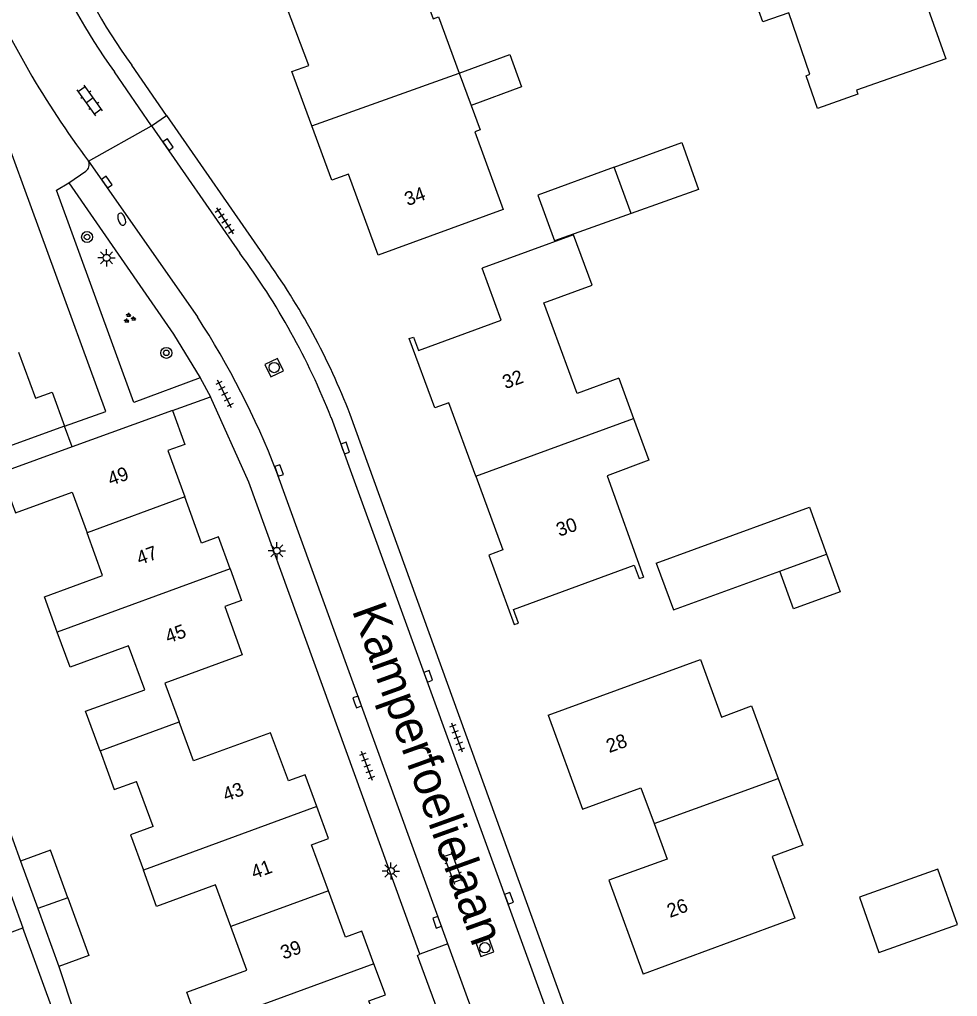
# Model space of a CAD drawing. Extents: x 137999 to 141000, y 397500 to 400501.
# Drawn here: x 138463.3 to 138531.4, y 399967.3 to 400038.2 of the extents above; entities that cross this region are included whole.
import ezdxf

# ---------------------------------------------------------------- set-up
doc = ezdxf.new("R2010")
doc.units = 0
for name, color, linetype in [('gg-afsc-erfafscheiding', 7, 'Continuous'), ('gg-anno-huisnummerreeks BGT', 7, 'Continuous'), ('gg-anno-openbare ruimte label', 7, 'Continuous'), ('gg-bbg-bijgebouw', 7, 'Continuous'), ('gg-bbg-gedigitaliseerde bebouwing', 7, 'Continuous'), ('gg-bbg-gedigitaliseerde bijgebouw', 7, 'Continuous'), ('gg-bbg-hoofdgebouw', 7, 'Continuous'), ('gg-bbg-luifel en loopbrug', 7, 'Continuous'), ('gg-bbg-overig bouwwerk', 7, 'Continuous'), ('gg-bbg-tussenscheiding', 7, 'Continuous'), ('gg-knt-verharding', 7, 'Continuous'), ('gt-grn-weggrens', 7, 'Continuous'), ('gt-symb-boom', 7, 'Continuous'), ('gt-symb-brandkraan', 7, 'Continuous'), ('gt-symb-groenvak', 7, 'Continuous'), ('gt-symb-klinker verharding', 7, 'Continuous'), ('gt-symb-kolk', 7, 'Continuous'), ('gt-symb-lichtmast', 7, 'Continuous'), ('gt-symb-rioolschacht', 7, 'Continuous'), ('gt-symb-tegel verharding', 7, 'Continuous')]:
    doc.layers.add(name, color=color, linetype=linetype)

# ---------------------------------------------------------------- blocks, each defined once
blk = doc.blocks.new('gt0-KOLK')
at = {"layer": 'gt-symb-kolk'}
blk.add_lwpolyline([(0, 0), (0.375, 0), (0.375, 0.4), (-0.375, 0.4), (-0.375, 0), (0, 0)], dxfattribs=at)
blk = doc.blocks.new('gt0-TEG1')
at = {"layer": 'gt-symb-tegel verharding'}
for p, q in [((-1.125, 0), (1.125, 0)), ((-0.9, -0.25), (-0.9, 0.25)), ((-0.45, -0.25), (-0.45, 0.25)), ((0, -0.25), (0, 0.25)), ((0.45, -0.25), (0.45, 0.25)), ((0.9, -0.25), (0.9, 0.25))]:
    blk.add_line(p, q, dxfattribs=at)
blk = doc.blocks.new('gt0-LMAST')
at = {"layer": 'gt-symb-lichtmast'}
for p, q in [((-0.182, 0.173), (-0.447, 0.438)), ((-0.005, 0.246), (-0.005, 0.621)), ((0.172, 0.173), (0.437, 0.438)), ((-0.255, -0.004), (-0.63, -0.004)), ((-0.182, -0.181), (-0.447, -0.446)), ((-0.005, -0.254), (-0.005, -0.629)), ((0.437, -0.446), (0.172, -0.181)), ((0.245, -0.004), (0.62, -0.004))]:
    blk.add_line(p, q, dxfattribs=at)
blk.add_circle((-0.005, -0.004), 0.25, dxfattribs=at)
blk = doc.blocks.new('gt0-KL1')
at = {"layer": 'gt-symb-klinker verharding'}
for p, q in [((-1.15, 0.3), (1.15, 0.3)), ((-1, -0.3), (-1, 0.3)), ((-0.5, 0.3), (-0.5, 0.45)), ((0, -0.3), (0, 0.3)), ((0.5, 0.3), (0.5, 0.45)), ((1, -0.3), (1, 0.3)), ((-1.15, -0.3), (1.15, -0.3)), ((-0.5, -0.45), (-0.5, -0.3)), ((0.5, -0.45), (0.5, -0.3))]:
    blk.add_line(p, q, dxfattribs=at)
blk = doc.blocks.new('gt0-RS')
at = {"layer": 'gt-symb-rioolschacht'}
blk.add_lwpolyline([(-0.5, -0.5), (0.5, -0.5), (0.5, 0.5), (-0.5, 0.5)], close=True, dxfattribs=at)
blk.add_circle((0, 0), 0.375, dxfattribs=at)
blk = doc.blocks.new('gt0-BOOM')
at = {"layer": 'gt-symb-boom'}
for radius in [0.4, 0.2]:
    blk.add_circle((0, 0), radius, dxfattribs=at)
blk = doc.blocks.new('gt0-GRVAK')
at = {"layer": 'gt-symb-groenvak'}
for p, q in [((-0.11, 0.189), (-0.228, 0.24)), ((-0.182, 0.153), (0.088, 0.153)), ((-0.091, 0.211), (-0.156, 0.322)), ((-0.047, 0.214), (-0.047, 0.393)), ((-0.004, 0.211), (0.061, 0.322)), ((0.015, 0.189), (0.133, 0.24)), ((0.262, -0.052), (0.197, 0.059)), ((0.305, -0.049), (0.305, 0.13)), ((0.349, -0.052), (0.414, 0.059)), ((-0.245, -0.228), (-0.363, -0.177)), ((-0.318, -0.264), (-0.047, -0.264)), ((-0.226, -0.206), (-0.291, -0.095)), ((-0.183, -0.203), (-0.183, -0.024)), ((-0.139, -0.206), (-0.074, -0.095)), ((-0.12, -0.228), (-0.002, -0.177)), ((0.243, -0.074), (0.125, -0.023)), ((0.17, -0.11), (0.441, -0.11)), ((0.368, -0.074), (0.486, -0.023))]:
    blk.add_line(p, q, dxfattribs=at)
blk = doc.blocks.new('gt0-BR')
at = {"layer": 'gt-symb-brandkraan'}
for centre, radius, start, end in [((-0.244, 0), 0.206, 107.56694, 252.43307), ((0.599, -2.664), 3, 106.89205, 107.56694), ((0, -0.691), 0.938, 73.10799, 106.89205), ((-0.599, -2.664), 3, 72.43309, 73.10799), ((0.244, 0), 0.206, 287.56695, 72.43309), ((0.599, 2.664), 3, 252.43307, 253.10797), ((0, 0.691), 0.938, 253.10797, 286.89206), ((-0.599, 2.664), 3, 286.89206, 287.56695)]:
    blk.add_arc(centre, radius, start, end, dxfattribs=at)

msp = doc.modelspace()

# ---------------------------------------------------------------- linework, layer by layer
at = {"layer": 'gg-afsc-erfafscheiding'}
for p, q in [((138459.789, 399987.035), (138463.384, 399977.129)), ((138465.917, 399965.79), (138463.558, 399972.292)), ((138466.153, 399969.497), (138467.275, 399966.126))]:
    msp.add_line(p, q, dxfattribs=at)
at = {"layer": 'gg-bbg-bijgebouw'}
msp.add_line((138509.501, 399998.743), (138510.739, 399995.34), dxfattribs=at)
at = {"layer": 'gg-bbg-gedigitaliseerde bebouwing'}
for p, q in [((138495.205, 400034.265), (138496.065, 400031.926)), ((138506.786, 400012.138), (138507.857, 400009.22)), ((138507.857, 400009.22), (138508.967, 400006.196)), ((138472.996, 399979.634), (138471.801, 399982.904))]:
    msp.add_line(p, q, dxfattribs=at)
for points in [[(138482.06, 400040.72), (138491.135, 400044.152), (138493.32, 400038.206), (138493.704, 400038.347), (138495.205, 400034.265)], [(138496.065, 400031.926), (138496.719, 400030.146), (138496.335, 400030.004), (138498.401, 400024.383), (138489.32, 400021.06)], [(138506.786, 400012.138), (138503.763, 400011.029), (138501.352, 400017.602), (138504.844, 400018.882), (138503.5, 400022.547), (138496.872, 400020.116)], [(138508.967, 400006.196), (138505.947, 400005.073), (138508.578, 399997.726)], [(138461.956, 400005.292), (138463.017, 400002.389), (138467.127, 400003.89), (138468.206, 400000.936)], [(138466.047, 399993.726), (138465.109, 399996.293), (138469.338, 399997.838), (138468.206, 400000.936)], [(138469.152, 399985.133), (138468.107, 399987.995), (138472.394, 399989.536), (138471.223, 399992.74), (138466.974, 399991.188), (138466.047, 399993.726)], [(138501.65, 399987.72), (138512.7, 399991.749), (138514.239, 399987.575), (138516.415, 399988.377), (138518.354, 399983.118)], [(138469.152, 399985.133), (138470.181, 399982.315), (138471.801, 399982.904)], [(138518.354, 399983.118), (138520.141, 399978.273), (138517.917, 399977.453), (138519.56, 399972.998), (138508.56, 399968.94)], [(138472.996, 399979.634), (138471.356, 399979.035), (138472.293, 399976.471)], [(138478.64, 399972.387), (138477.535, 399975.412), (138473.251, 399973.848), (138472.293, 399976.471)], [(138476.374, 399965.059), (138475.439, 399967.62), (138479.799, 399969.213), (138478.64, 399972.387)]]:
    msp.add_lwpolyline(points, dxfattribs=at)
at = {"layer": 'gg-bbg-gedigitaliseerde bijgebouw'}
for p, q in [((138507.674, 400024.078), (138506.439, 400027.443)), ((138510.739, 399995.34), (138518.465, 399998.151)), ((138463.384, 399977.129), (138464.631, 399973.69)), ((138462.051, 399976.446), (138463.558, 399972.292)), ((138464.631, 399973.69), (138466.153, 399969.497))]:
    msp.add_line(p, q, dxfattribs=at)
for points in [[(138506.439, 400027.443), (138511.36, 400029.248), (138512.563, 400025.818), (138507.674, 400024.078)], [(138509.501, 399998.743), (138520.609, 400002.784), (138521.847, 399999.381)], [(138521.847, 399999.381), (138522.839, 399996.653), (138519.458, 399995.423), (138518.465, 399998.151)], [(138466.808, 399974.47), (138465.557, 399977.917), (138463.384, 399977.129)], [(138524.24, 399974.519), (138525.658, 399970.51), (138531.351, 399972.524), (138529.932, 399976.533), (138524.24, 399974.519)], [(138459.89, 399975.624), (138461.385, 399971.504), (138463.558, 399972.292)], [(138466.808, 399974.47), (138468.326, 399970.286), (138466.153, 399969.497)]]:
    msp.add_lwpolyline(points, dxfattribs=at)
at = {"layer": 'gg-bbg-hoofdgebouw'}
for p, q in [((138474.41, 400009.8), (138467.124, 400007.163)), ((138466.58, 400008.67), (138454.155, 400004.146)), ((138467.124, 400007.163), (138461.956, 400005.292))]:
    msp.add_line(p, q, dxfattribs=at)
for points in [[(138528.22, 400041.79), (138530.5, 400035.3)], [(138484.51, 400030.445), (138483.06, 400034.39), (138484.29, 400034.82), (138482.06, 400040.72)], [(138530.5, 400035.3), (138524.03, 400033.03), (138524.13, 400032.74), (138521.2, 400031.71), (138520.37, 400034.08), (138520.65, 400034.18), (138519.12, 400038.65), (138517.23, 400037.99), (138516.59, 400039.81)], [(138489.32, 400021.06), (138487.18, 400026.95), (138485.96, 400026.5), (138484.51, 400030.445)], [(138492.25, 400014.16), (138498.249, 400016.36), (138496.872, 400020.116)], [(138496.42, 400005.03), (138494.46, 400010.37), (138493.44, 400010), (138491.58, 400015.02), (138491.89, 400015.13), (138492.25, 400014.16)], [(138463.235, 400014.045), (138464.47, 400010.69), (138465.67, 400011.13), (138466.58, 400008.67)], [(138474.41, 400009.8), (138475.3, 400007.34), (138474.07, 400006.9), (138475.295, 400003.54)], [(138496.42, 400005.03), (138498.38, 399999.69), (138497.35, 399999.31), (138499.2, 399994.28), (138499.51, 399994.39), (138499.15, 399995.37), (138507.903, 399998.58)], [(138478.58, 399998.33), (138477.74, 400000.64), (138476.52, 400000.18), (138475.295, 400003.54)], [(138478.58, 399998.33), (138479.42, 399996.02), (138478.2, 399995.59), (138479.47, 399992.08), (138473.86, 399990.03), (138474.887, 399987.219)], [(138507.903, 399998.58), (138508.272, 399997.617), (138508.578, 399997.726)], [(138501.65, 399987.72), (138504.14, 399980.89), (138508.39, 399982.45), (138509.345, 399979.86)], [(138484.872, 399981.083), (138484.02, 399983.38), (138482.81, 399982.96), (138481.52, 399986.44), (138475.92, 399984.39), (138474.887, 399987.219)], [(138485.723, 399974.975), (138484.5, 399978.32), (138485.73, 399978.77), (138484.872, 399981.083)], [(138509.345, 399979.86), (138510.3, 399977.27), (138506.05, 399975.74), (138508.56, 399968.94)], [(138489.024, 399969.68), (138488.14, 399972.05), (138486.95, 399971.62), (138485.723, 399974.975)], [(138489.9, 399963.5), (138488.64, 399966.99), (138489.86, 399967.44), (138489.024, 399969.68)]]:
    msp.add_lwpolyline(points, dxfattribs=at)
at = {"layer": 'gg-bbg-luifel en loopbrug'}
msp.add_line((138507.674, 400024.078), (138502.121, 400022.101), dxfattribs=at)
msp.add_lwpolyline([(138506.439, 400027.443), (138500.906, 400025.414), (138502.121, 400022.101)], dxfattribs=at)
at = {"layer": 'gg-bbg-overig bouwwerk'}
msp.add_lwpolyline([(138495.205, 400034.265), (138498.868, 400035.614), (138499.73, 400033.276), (138496.065, 400031.926)], dxfattribs=at)
at = {"layer": 'gg-bbg-tussenscheiding'}
for p, q in [((138484.51, 400030.445), (138495.205, 400034.265)), ((138496.42, 400005.03), (138507.857, 400009.22)), ((138475.295, 400003.54), (138468.206, 400000.936)), ((138518.465, 399998.151), (138521.847, 399999.381)), ((138478.58, 399998.33), (138466.047, 399993.726)), ((138469.152, 399985.133), (138474.887, 399987.219)), ((138509.345, 399979.86), (138518.354, 399983.118)), ((138484.872, 399981.083), (138472.293, 399976.471)), ((138485.723, 399974.975), (138478.64, 399972.387)), ((138466.808, 399974.47), (138464.631, 399973.69)), ((138489.024, 399969.68), (138476.374, 399965.059))]:
    msp.add_line(p, q, dxfattribs=at)
at = {"layer": 'gg-knt-verharding'}
for p, q in [((138472.89, 400030.454), (138470.189, 400034.352)), ((138473.978, 400031.204), (138471.45, 400034.85)), ((138472.89, 400030.454), (138473.978, 400031.204)), ((138473.978, 400031.204), (138481.152, 400020.857)), ((138472.89, 400030.454), (138479.29, 400021.22)), ((138468.313, 400027.872), (138476.21, 400016.59)), ((138466.887, 400026.315), (138468.11, 400027.158)), ((138476.42, 400012.17), (138477.16, 400010.8)), ((138474.41, 400009.8), (138477.16, 400010.8)), ((138504.277, 399962.608), (138487.29, 400009.52)), ((138504.017, 399959.548), (138485.929, 400009.263)), ((138494.388, 399971.132), (138481.959, 400005.382)), ((138494.388, 399971.132), (138492.35, 399970.37)), ((138508.44, 399932.41), (138494.388, 399971.132))]:
    msp.add_line(p, q, dxfattribs=at)
for points in [[(138466.58, 400008.67), (138469.58, 400009.72), (138452.82, 400055.59)], [(138476.42, 400012.17), (138471.61, 400010.38), (138465.99, 400025.78), (138466.887, 400026.315)], [(138466.887, 400026.315), (138474.49, 400015.33), (138476.42, 400012.17)], [(138492.35, 399970.37), (138479.95, 400004.61), (138477.16, 400010.8)], [(138494.109, 399965.044), (138492.19, 399970.29), (138492.35, 399970.37)]]:
    msp.add_lwpolyline(points, dxfattribs=at)
for centre, radius, start, end in [((138502.773, 400057.857), 38.865, 200.66899, 216.29751), ((138506.474, 400060.441), 44.691, 202.11028, 215.71615), ((138522.214, 400068.163), 67.295, 203.28587, 216.77834), ((138467.813, 400027.628), 0.556, 302.26573, 25.99192), ((138437.163, 399990.008), 52.429, 21.54648, 36.53506), ((138440.142, 399991.324), 50.538, 21.10375, 35.75964), ((138425.176, 399983.334), 60.913, 21.22016, 33.08979)]:
    msp.add_arc(centre, radius, start, end, dxfattribs=at)
at = {"layer": 'gt-grn-weggrens'}
for p, q in [((138468.313, 400027.872), (138472.89, 400030.454)), ((138467.124, 400007.163), (138466.58, 400008.67))]:
    msp.add_line(p, q, dxfattribs=at)

# ---------------------------------------------------------------- block references
at = {"layer": 'gt-symb-boom'}
msp.add_blockref('gt0-BOOM', (138468.21, 400022.383), dxfattribs=at)
at = {"layer": 'gt-symb-boom', "rotation": -70.06095208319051}
msp.add_blockref('gt0-BOOM', (138473.962, 400013.982), dxfattribs=at)
at = {"layer": 'gt-symb-brandkraan', "rotation": -70.06095208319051}
msp.add_blockref('gt0-BR', (138470.722, 400023.675), dxfattribs=at)
at = {"layer": 'gt-symb-groenvak'}
msp.add_blockref('gt0-GRVAK', (138471.275, 400016.497), dxfattribs=at)
at = {"layer": 'gt-symb-klinker verharding'}
for p, rotation in [((138468.415, 400032.291), 125.51769786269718), ((138494.757, 399976.625), 110.4822968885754)]:
    msp.add_blockref('gt0-KL1', p, dxfattribs=dict(at, rotation=rotation))
at = {"layer": 'gt-symb-kolk'}
for p, rotation in [((138473.918, 400028.971), -55.26137471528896), ((138469.475, 400026.248), -55.10187643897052), ((138486.75, 400007.007), -70.00710602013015), ((138481.955, 400005.385), -70.0609520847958), ((138492.771, 399990.458), -70.06095208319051), ((138487.621, 399988.605), -70.06095208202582), ((138498.63, 399974.355), -70.06095208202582), ((138493.418, 399972.629), -70.06095208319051)]:
    msp.add_blockref('gt0-KOLK', p, dxfattribs=dict(at, rotation=rotation))
at = {"layer": 'gt-symb-lichtmast'}
for p in [(138469.628, 400020.877), (138481.979, 399999.634), (138490.254, 399976.413)]:
    msp.add_blockref('gt0-LMAST', p, dxfattribs=at)
at = {"layer": 'gt-symb-rioolschacht'}
for p, rotation in [((138481.782, 400012.917), -64.28048704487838), ((138497.068, 399970.846), -70.06095208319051)]:
    msp.add_blockref('gt0-RS', p, dxfattribs=dict(at, rotation=rotation))
at = {"layer": 'gt-symb-tegel verharding'}
for p, rotation in [((138478.197, 400023.551), -57.45410660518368), ((138478.179, 400011.001), 117.20591683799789), ((138495.049, 399986.078), 110.24750150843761), ((138488.518, 399984.029), 110.24750150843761)]:
    msp.add_blockref('gt0-TEG1', p, dxfattribs=dict(at, rotation=rotation))

# ---------------------------------------------------------------- texts
at = {"layer": 'gg-anno-huisnummerreeks BGT'}
for s, rotation, p in [('34', 19.9, (138491.456, 400024.619)), ('32', 20.1, (138498.56, 400011.342)), ('49', 19.9, (138469.923, 400004.325)), ('30', 19.7, (138502.462, 400000.64)), ('47', 19.9, (138472.016, 399998.585)), ('45', 19.9, (138474.093, 399992.901)), ('28', 19.9, (138506.087, 399984.958)), ('43', 20.4, (138478.281, 399981.435)), ('41', 20.1, (138480.33, 399975.813)), ('26', 20.2, (138510.495, 399973.005)), ('39', 20.1, (138482.463, 399969.98))]:
    msp.add_text(s, height=1, rotation=rotation, dxfattribs=at).set_placement(p)
at = {"layer": 'gg-anno-openbare ruimte label'}
msp.add_text('Kamperfoelielaan', height=2.5, rotation=289.8, dxfattribs=at).set_placement((138487.401, 399995.318))

doc.saveas('drawing.dxf')
